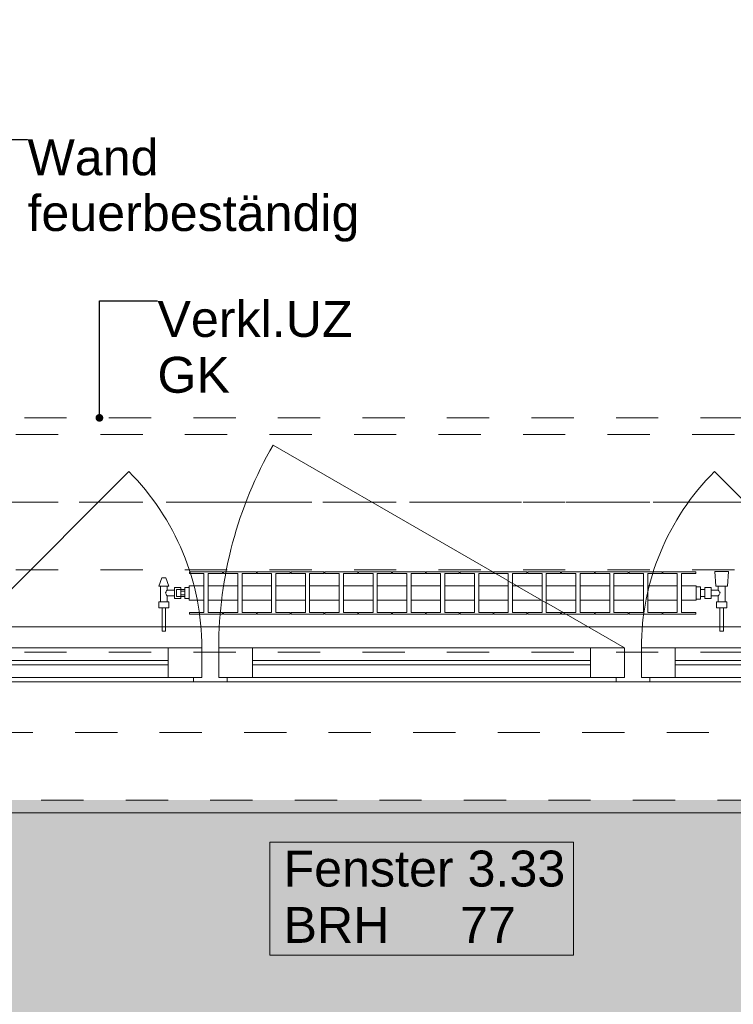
# Model space of a CAD drawing. Header units: metres. Extents: x -4 to 99, y -11 to 17.
# Tile 462 of 656: x 48.19 to 49.88, y -0.64 to 1.69. Entities that reach past the tile are written whole.
import ezdxf

# ---------------------------------------------------------------- set-up
doc = ezdxf.new("R2010")
doc.units = ezdxf.units.M
doc.header["$MEASUREMENT"] = 0
for name, pattern in [('Achse', [0.2, 0.1, -0.05, 0, -0.05]), ('Strichlinie doppelt', [0.546806, 0.264583, -0.105833, 0.070556, -0.105833]), ('Strichlinie eng', [0.115, 0.075, -0.04]), ('Untersicht', [0.1, 0.075, -0.025]), ('Wipeout_Contour', [1, 0, -1])]:
    doc.linetypes.add(name, pattern=pattern)
for name, color, linetype in [('152 - Bemaßung_ Beschriftung.Ausbau', 7, 'Continuous'), ('302 - Elemente.Schraffur', 7, 'Continuous'), ('451 - Universal.Achsen Raster', 7, 'Continuous'), ('603 - Struktur.Bodenplatte_ Decke Roh', 7, 'Continuous'), ('604 - Struktur.Wand Aussen', 7, 'Continuous'), ('608 - Struktur.Träger', 7, 'Continuous'), ('650 - Abdeckung.Fußboden Aufbau', 7, 'Continuous'), ('653 - Abdeckung.TB Verkofferung', 7, 'Continuous'), ('801 - HKLSE.Heizung_ Klima_ Lüftung', 7, 'Continuous'), ('Neubau_152 - Bemaßung_ Beschriftung.Ausbau', 7, 'Continuous')]:
    doc.layers.add(name, color=color, linetype=linetype)
doc.styles.add('ERSTELLTER_STIL_2', font='txt')
doc.dimstyles.new('ERSTELLTER_STIL__1', dxfattribs={"dimtxt": 0.1, "dimasz": 0.0532, "dimexe": 0.18, "dimexo": 0.0625, "dimgap": 0, "dimtad": 1, "dimzin": 0, "dimdsep": 46, "dimtxsty": 'ERSTELLTER_STIL_2', "dimblk": 'ARROWHEAD_2', "dimblk1": 'ARROWHEAD_2', "dimblk2": 'ARROWHEAD_2', "dimcen": 0.09, "dimse1": 1, "dimse2": 1, "dimclrd": 7, "dimclre": 7, "dimclrt": 7, "dimazin": 0, "dimtfac": 1, "dimtdec": 4, "dimtmove": 0, "dimatfit": 3, "dimfxl": 1, "dimtolj": 1, "dimtzin": 0, "dimarcsym": 0})
doc.dimstyles.new('ERSTELLTER_STIL__2', dxfattribs={"dimtxt": 0.1, "dimasz": 0.0532, "dimexe": 0.18, "dimexo": 0.0625, "dimgap": 0, "dimtad": 1, "dimtih": 1, "dimtoh": 1, "dimzin": 0, "dimdsep": 46, "dimtxsty": 'ERSTELLTER_STIL_2', "dimblk": 'ARROWHEAD_2', "dimblk1": 'ARROWHEAD_2', "dimblk2": 'ARROWHEAD_2', "dimcen": 0.09, "dimse1": 1, "dimse2": 1, "dimclrd": 7, "dimclre": 7, "dimclrt": 7, "dimazin": 0, "dimtfac": 1, "dimtdec": 4, "dimtmove": 0, "dimatfit": 3, "dimfxl": 1, "dimtolj": 1, "dimtzin": 0, "dimarcsym": 0})
doc.dimstyles.new('ERSTELLTER_STIL__4', dxfattribs={"dimtxt": 0.1, "dimasz": 0.0532, "dimexe": 0.18, "dimexo": 0.0625, "dimgap": 0, "dimtad": 1, "dimzin": 0, "dimdsep": 46, "dimtxsty": 'ERSTELLTER_STIL_2', "dimblk": 'ARROWHEAD_2', "dimblk1": 'ARROWHEAD_2', "dimblk2": 'ARROWHEAD_2', "dimcen": 0.09, "dimse1": 1, "dimse2": 1, "dimclrd": 7, "dimclre": 7, "dimclrt": 7, "dimazin": 0, "dimtfac": 1, "dimtdec": 4, "dimtmove": 2, "dimatfit": 3, "dimfxl": 1, "dimtolj": 1, "dimtzin": 0, "dimarcsym": 0})
doc.dimstyles.new('ERSTELLTER_STIL__6', dxfattribs={"dimtxt": 0.18, "dimasz": 0.03648, "dimexe": 0.18, "dimexo": 0.0625, "dimgap": 0, "dimtad": 0, "dimtih": 1, "dimtoh": 1, "dimdec": 4, "dimzin": 0, "dimdsep": 46, "dimcen": 0.09, "dimadec": 0, "dimazin": 0, "dimtfac": 1, "dimtdec": 4, "dimtmove": 0, "dimatfit": 3, "dimldrblk": 'ARROWHEAD_11', "dimfxl": 1, "dimtolj": 1, "dimtzin": 0, "dimarcsym": 0})

# ---------------------------------------------------------------- blocks, each defined once
blk = doc.blocks.new('ARROWHEAD_11')
at = {"color": 0, "linetype": 'Continuous', "lineweight": 0}
blk.add_line((0, 0), (-1, 0), dxfattribs=at)
at = {"color": 0, "linetype": 'Continuous', "lineweight": 0, "const_width": 0.25, "flags": 128}
blk.add_lwpolyline([(-0.125, 0, 1), (0.125, 0, 1)], format="xyb", close=True, dxfattribs=at)
blk = doc.blocks.new('*D363')
at = {"layer": '152 - Bemaßung_ Beschriftung.Ausbau', "color": 7, "linetype": 'Continuous', "lineweight": 5}
for p, q in [((-1.675, 0.005), (-1.675, 0.245)), ((-1.71, 0.0252), (-1.64, -0.0152)), ((-1.6225, 0.005), (-1.7275, 0.005)), ((-1.675, -0.145), (-1.675, 0.005)), ((-1.71, -0.1248), (-1.64, -0.1652)), ((-1.6225, -0.145), (-1.7275, -0.145)), ((-1.675, -0.1792), (-1.675, -0.145))]:
    blk.add_line(p, q, dxfattribs=at)
at = {"layer": '152 - Bemaßung_ Beschriftung.Ausbau', "color": 7, "lineweight": 5, "insert": (-1.6866, -0.1459), "char_height": 0.1, "attachment_point": 7, "rotation": 90, "style": 'ERSTELLTER_STIL_2'}
blk.add_mtext('\\A1;{\\pql;\\fArial|b0|i0|c0|p38;15}', dxfattribs=at)
blk = doc.blocks.new('ARROWHEAD_2')
at = {"color": 0, "linetype": 'Continuous', "lineweight": 0}
for p, q in [((-0.378, -0.655), (0.378, 0.655)), ((0, 0), (-1, 0))]:
    blk.add_line(p, q, dxfattribs=at)
blk = doc.blocks.new('*D364')
at = {"layer": '152 - Bemaßung_ Beschriftung.Ausbau', "color": 7, "linetype": 'Continuous', "lineweight": 5}
blk.add_line((-1.71, 0.0252), (-1.64, -0.0152), dxfattribs=at)
blk = doc.blocks.new('*D369')
at = {"layer": '152 - Bemaßung_ Beschriftung.Ausbau', "color": 7, "linetype": 'Continuous', "lineweight": 5}
for p, q in [((-2.175, 0.005), (-2.175, 0.245)), ((-2.21, 0.0252), (-2.14, -0.0152)), ((-2.1225, 0.005), (-2.2275, 0.005)), ((-2.175, -0.145), (-2.175, 0.005)), ((-2.21, -0.1248), (-2.14, -0.1652)), ((-2.1225, -0.145), (-2.2275, -0.145)), ((-2.175, -0.1792), (-2.175, -0.145))]:
    blk.add_line(p, q, dxfattribs=at)
at = {"layer": '152 - Bemaßung_ Beschriftung.Ausbau', "color": 7, "lineweight": 5, "insert": (-2.1845, -0.1451), "char_height": 0.1, "attachment_point": 7, "rotation": 90, "style": 'ERSTELLTER_STIL_2'}
blk.add_mtext('\\A1;{\\pql;\\fArial|b0|i0|c0|p38;15}', dxfattribs=at)
blk = doc.blocks.new('*D370')
at = {"layer": '152 - Bemaßung_ Beschriftung.Ausbau', "color": 7, "linetype": 'Continuous', "lineweight": 5}
for p, q in [((-2.21, 0.2702), (-2.14, 0.2298)), ((-2.14, 0.2248), (-2.21, 0.2652)), ((-2.1225, 0.245), (-2.2275, 0.245)), ((-2.175, 0.005), (-2.175, 0.245)), ((-2.21, 0.0252), (-2.14, -0.0152))]:
    blk.add_line(p, q, dxfattribs=at)
at = {"layer": '152 - Bemaßung_ Beschriftung.Ausbau', "color": 7, "lineweight": 5, "insert": (-2.195, 0.0491), "char_height": 0.1, "attachment_point": 7, "rotation": 90, "style": 'ERSTELLTER_STIL_2'}
blk.add_mtext('\\A1;{\\pql;\\fArial|b0|i0|c0|p38;24}', dxfattribs=at)
blk = doc.blocks.new('*D413')
at = {"layer": '152 - Bemaßung_ Beschriftung.Ausbau', "color": 7, "linetype": 'Continuous', "lineweight": 5}
for p, q in [((47.94, -4.1125), (47.94, -4.0075)), ((50.34, -4.1125), (50.34, -4.0075)), ((47.9602, -4.025), (47.9198, -4.095)), ((50.3602, -4.025), (50.3198, -4.095)), ((47.94, -4.06), (50.34, -4.06))]:
    blk.add_line(p, q, dxfattribs=at)
at = {"layer": '152 - Bemaßung_ Beschriftung.Ausbau', "color": 7, "lineweight": 5, "char_height": 0.1, "attachment_point": 7, "style": 'ERSTELLTER_STIL_2'}
for s, insert in [('\\A1;{\\pql;\\fArial|b0|i0|c0|p38;2,40}', (49.007, -4.04)), ('\\A1;{\\pql;\\fArial|b0|i0|c0|p38;2,01}', (49.007, -4.18))]:
    blk.add_mtext(s, dxfattribs=dict(at, insert=insert))
blk = doc.blocks.new('*D447')
at = {"layer": '152 - Bemaßung_ Beschriftung.Ausbau', "color": 7, "linetype": 'Continuous', "lineweight": 5}
for p, q in [((47.5675, -4.6125), (47.5675, -4.5075)), ((50.85, -4.6125), (50.85, -4.5075)), ((47.5877, -4.525), (47.5473, -4.595)), ((50.8702, -4.525), (50.8298, -4.595)), ((47.5675, -4.56), (50.85, -4.56))]:
    blk.add_line(p, q, dxfattribs=at)
at = {"layer": '152 - Bemaßung_ Beschriftung.Ausbau', "color": 7, "lineweight": 5, "char_height": 0.1, "attachment_point": 7, "style": 'ERSTELLTER_STIL_2'}
for s, insert in [('\\A1;{\\pql;\\fArial|b0|i0|c0|p38;16\\fArial|b0|i0|c0|p38;\\A1{\\H.66x;\\S75^  ;}}', (47.5877, -4.5416)), ('\\A1;{\\pql;\\fArial|b0|i0|c0|p38;3,28\\fArial|b0|i0|c0|p38;\\A1{\\H.66x;\\S25^  ;}}', (49.0757, -4.5594)), ('\\A1;{\\pql;\\fArial|b0|i0|c0|p38;17}', (50.678, -4.54))]:
    blk.add_mtext(s, dxfattribs=dict(at, insert=insert))
blk = doc.blocks.new('*D486')
at = {"layer": '152 - Bemaßung_ Beschriftung.Ausbau', "color": 7, "linetype": 'Continuous', "lineweight": 5}
for p, q in [((47.48, -5.1125), (47.48, -5.0075)), ((50.78, -5.1125), (50.78, -5.0075)), ((47.5002, -5.025), (47.4598, -5.095)), ((50.8002, -5.025), (50.7598, -5.095)), ((47.48, -5.06), (50.78, -5.06))]:
    blk.add_line(p, q, dxfattribs=at)
at = {"layer": '152 - Bemaßung_ Beschriftung.Ausbau', "color": 7, "lineweight": 5, "insert": (48.997, -5.04), "char_height": 0.1, "attachment_point": 7, "style": 'ERSTELLTER_STIL_2'}
blk.add_mtext('\\A1;{\\pql;\\fArial|b0|i0|c0|p38;3,30}', dxfattribs=at)
blk = doc.blocks.new('*D497')
at = {"layer": '152 - Bemaßung_ Beschriftung.Ausbau', "color": 7, "linetype": 'Continuous', "lineweight": 5}
for p, q in [((-0.165, -5.6125), (-0.165, -5.5075)), ((62.425, -5.6125), (62.425, -5.5075)), ((-0.1448, -5.525), (-0.1852, -5.595)), ((62.4048, -5.595), (62.4452, -5.525)), ((-0.1992, -5.56), (-0.165, -5.56)), ((-0.165, -5.56), (62.425, -5.56)), ((62.425, -5.56), (62.4593, -5.56))]:
    blk.add_line(p, q, dxfattribs=at)
at = {"layer": '152 - Bemaßung_ Beschriftung.Ausbau', "color": 7, "lineweight": 5, "insert": (30.959, -5.54), "char_height": 0.1, "attachment_point": 7, "style": 'ERSTELLTER_STIL_2'}
blk.add_mtext('\\A1;{\\pql;\\fArial|b0|i0|c0|p38;62,59}', dxfattribs=at)

msp = doc.modelspace()

# ---------------------------------------------------------------- hatches: boundary and pattern name
at = {"layer": '302 - Elemente.Schraffur', "linetype": 'Continuous', "lineweight": 0, "true_color": 0x191919}
msp.add_hatch(color=250, dxfattribs=at).paths.add_polyline_path([(43.73, -3.31), (55.22, -3.31), (55.22, -0.155), (43.73, -0.155)])

# ---------------------------------------------------------------- linework, layer by layer
at = {"layer": '451 - Universal.Achsen Raster', "color": 160, "linetype": 'Strichlinie doppelt', "lineweight": 9, "true_color": 0x3232ff}
msp.add_line((64.935, 0.55), (-3.175, 0.55), dxfattribs=at)
at = {"layer": '603 - Struktur.Bodenplatte_ Decke Roh', "color": 7, "linetype": 'Strichlinie eng', "lineweight": 9, "flags": 128}
msp.add_lwpolyline([(55.22, 0.005), (43.73, 0.005)], dxfattribs=at)
at = {"layer": '604 - Struktur.Wand Aussen', "color": 7, "linetype": 'Continuous', "lineweight": 9}
for p, q in [((48.03, 0.205), (48.4472, 0.6222)), ((48.04, -0.185), (50.24, -0.185))]:
    msp.add_line(p, q, dxfattribs=at)
at = {"layer": '604 - Struktur.Wand Aussen', "color": 7, "linetype": 'Continuous', "lineweight": 13}
for p, q in [((48.11, 0.205), (48.54, 0.205)), ((48.54, 0.135), (48.54, 0.205)), ((48.54, 0.205), (48.62, 0.205)), ((48.62, 0.205), (48.62, 0.135)), ((48.62, 0.135), (48.62, 0.195)), ((48.62, 0.195), (48.64, 0.195)), ((48.64, 0.195), (48.66, 0.195)), ((48.66, 0.135), (48.66, 0.205)), ((48.66, 0.205), (48.74, 0.205)), ((48.66, 0.195), (48.66, 0.135)), ((48.74, 0.205), (49.54, 0.205)), ((48.74, 0.205), (48.74, 0.135)), ((49.54, 0.135), (49.54, 0.205)), ((49.54, 0.205), (49.62, 0.205)), ((49.62, 0.205), (49.62, 0.135)), ((49.62, 0.135), (49.62, 0.195)), ((49.62, 0.195), (49.64, 0.195)), ((49.64, 0.195), (49.66, 0.195)), ((49.66, 0.135), (49.66, 0.205)), ((49.66, 0.205), (49.74, 0.205)), ((49.66, 0.195), (49.66, 0.135)), ((49.74, 0.205), (50.17, 0.205)), ((49.74, 0.205), (49.74, 0.135)), ((48.11, 0.175), (48.54, 0.175)), ((48.54, 0.165), (48.11, 0.165)), ((48.74, 0.175), (49.54, 0.175)), ((49.54, 0.165), (48.74, 0.165)), ((49.74, 0.175), (50.17, 0.175)), ((50.17, 0.165), (49.74, 0.165)), ((48.6, 0.125), (48.05, 0.125)), ((48.54, 0.135), (48.11, 0.135)), ((48.62, 0.135), (48.54, 0.135)), ((48.6, 0.125), (48.6, 0.135)), ((48.6, 0.135), (48.62, 0.135)), ((48.64, 0.125), (48.6, 0.125)), ((48.68, 0.125), (48.64, 0.125)), ((48.66, 0.135), (48.68, 0.135)), ((48.74, 0.135), (48.66, 0.135)), ((48.68, 0.135), (48.68, 0.125)), ((49.6, 0.125), (48.68, 0.125)), ((49.54, 0.135), (48.74, 0.135)), ((49.62, 0.135), (49.54, 0.135)), ((49.6, 0.125), (49.6, 0.135)), ((49.6, 0.135), (49.62, 0.135)), ((49.64, 0.125), (49.6, 0.125)), ((49.68, 0.125), (49.64, 0.125)), ((49.66, 0.135), (49.68, 0.135)), ((49.74, 0.135), (49.66, 0.135)), ((49.68, 0.135), (49.68, 0.125)), ((50.23, 0.125), (49.68, 0.125)), ((50.17, 0.135), (49.74, 0.135))]:
    msp.add_line(p, q, dxfattribs=at)
at = {"layer": '604 - Struktur.Wand Aussen', "color": 7, "linetype": 'Strichlinie eng', "lineweight": 9}
msp.add_line((48.04, -0.155), (50.24, -0.155), dxfattribs=at)
at = {"layer": '604 - Struktur.Wand Aussen', "color": 7, "linetype": 'Continuous', "lineweight": 9, "flags": 128}
msp.add_lwpolyline([(48.7806, -0.5221), (49.4994, -0.5221), (49.4994, -0.3886), (49.4994, -0.255), (48.7806, -0.255), (48.7806, -0.3886)], close=True, dxfattribs=at)
at = {"layer": '608 - Struktur.Träger', "color": 7, "linetype": 'Untersicht', "lineweight": 13}
msp.add_line((0.38, 0.71), (61.88, 0.71), dxfattribs=at)
at = {"layer": '608 - Struktur.Träger', "color": 7, "linetype": 'Achse', "lineweight": 9}
msp.add_line((0.38, 0.55), (61.88, 0.55), dxfattribs=at)
at = {"layer": '650 - Abdeckung.Fußboden Aufbau', "color": 7, "linetype": 'Continuous', "lineweight": 13, "flags": 128}
msp.add_lwpolyline([(47.7675, 5.805), (47.7675, 4.9125), (47.5675, 4.9125), (47.5675, 0.255), (50.77, 0.255), (50.77, 0.71), (50.85, 0.71), (50.85, 5.805), (49.66, 5.805)], dxfattribs=at)
at = {"layer": '653 - Abdeckung.TB Verkofferung', "color": 7, "linetype": 'Untersicht', "lineweight": 9}
for p, q in [((47.4, 0.7495), (50.85, 0.7495)), ((47.4, 0.195), (50.85, 0.195))]:
    msp.add_line(p, q, dxfattribs=at)

# ---------------------------------------------------------------- texts
at = {"layer": '152 - Bemaßung_ Beschriftung.Ausbau', "color": 7, "linetype": 'Continuous', "lineweight": 9, "insert": (48.2073, 1.4086), "char_height": 0.085, "attachment_point": 1, "line_spacing_factor": 0.930574, "style": 'ERSTELLTER_STIL_2'}
msp.add_mtext('\\A1;{\\pql;\\fArial|b0|i0|c0|p38;Wand\\P\\pql;\\fArial|b0|i0|c0|p38;feuerbeständig}', dxfattribs=at)
at = {"layer": '604 - Struktur.Wand Aussen', "color": 7, "lineweight": 9, "char_height": 0.085, "style": 'ERSTELLTER_STIL_2'}
for s, insert, attachment_point in [('\\A1;{\\pql;\\pt0;\\fArial|b0|i0|c0|p38;Fenster 3.33}', (48.8132, -0.3609), 7), ('\\A1;{\\pql;\\pt0;\\fArial|b0|i0|c0|p38;}', (49.3599, -0.3886), 1), ('\\A1;{\\pql;\\pt0;\\fArial|b0|i0|c0|p38;BRH}', (48.8132, -0.408), 1), ('\\A1;{\\pql;\\pt0,0.05;\\fArial|b0|i0|c0|p38;77\\fArial|b0|i0|c0|p38;\\A1{\\H.66x;\\S^  ;}\\fArial|b0|i0|c0|p38;\\fArial|b0|i0|c0|p38;\\A1{\\H.66x;\\S^  ;}}', (49.2309, -0.408), 1)]:
    msp.add_mtext(s, dxfattribs=dict(at, insert=insert, attachment_point=attachment_point))
at = {"layer": 'Neubau_152 - Bemaßung_ Beschriftung.Ausbau', "color": 1, "linetype": 'Continuous', "lineweight": 13, "insert": (48.5149, 1.0261), "char_height": 0.085, "attachment_point": 1, "line_spacing_factor": 0.933036, "style": 'ERSTELLTER_STIL_2'}
msp.add_mtext('\\A1;{\\pql;\\fArial|b0|i0|c0|p38;Verkl.U\\fArial|b0|i0|c0|p38;Z\\P\\pql;\\fArial|b0|i0|c0|p38;GK}', dxfattribs=at)

# ---------------------------------------------------------------- dimensions: what is measured, and where the dimension line sits
at = {"layer": '152 - Bemaßung_ Beschriftung.Ausbau', "color": 7, "linetype": 'Continuous', "lineweight": 5}
for base, p1, p2, picture, middle in [((50.34, -4.06), (47.94, 0.125), (50.34, 0.125), '*D413', (49.1368, -3.99)), ((62.425, -5.56), (-0.165, -0.145), (62.425, -0.145), '*D497', (31.127, -5.49))]:
    dim = msp.add_linear_dim(base=base, p1=p1, p2=p2, dimstyle='ERSTELLTER_STIL__2', dxfattribs=at)
    dim.commit()
    dim.dimension.update_dxf_attribs({"geometry": picture, "text_midpoint": middle, "dimtype": 160})
dim = msp.add_linear_dim(base=(-1.675, 0.005), p1=(62.275025, 0.005), p2=(-0.015, 0.005), angle=90, dimstyle='ERSTELLTER_STIL__1', dxfattribs=at)
dim.commit()
dim.dimension.update_dxf_attribs({"geometry": '*D364', "text_midpoint": (-1.7450000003, 0.001853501), "dimtype": 160, "text_rotation": 90})

# ---------------------------------------------------------------- leaders
at = {"layer": '152 - Bemaßung_ Beschriftung.Ausbau', "color": 7, "linetype": 'Continuous', "lineweight": 9, "annotation_type": 0, "has_hookline": 1, "hookline_direction": 0, "text_width": 0.7758}
msp.add_leader([(47.3666, 1.2153), (47.5794, 1.4086), (48.2073, 1.4086)], dimstyle='ERSTELLTER_STIL__6', dxfattribs=at)
at = {"layer": 'Neubau_152 - Bemaßung_ Beschriftung.Ausbau', "color": 1, "linetype": 'Continuous', "lineweight": 13, "annotation_type": 0, "has_hookline": 1, "hookline_direction": 0, "text_width": 0.458}
msp.add_leader([(48.3776, 0.7495), (48.3776, 1.0261), (48.5149, 1.0261)], dimstyle='ERSTELLTER_STIL__6', dxfattribs=at)

# ---------------------------------------------------------------- next in the draw order: wipeouts: each hides what was drawn before it
at = {"color": 254, "linetype": 'Wipeout_Contour', "lineweight": 0, "ltscale": 12003.146402}
msp.add_wipeout([(49.79, 0.3183), (49.79, 0.3517), (49.755, 0.3517), (49.755, 0.3808), (49.789, 0.3808), (49.789, 0.385), (49.711, 0.385), (49.711, 0.3808), (49.745, 0.3808), (49.745, 0.3517), (49.675, 0.3517), (49.675, 0.3808), (49.709, 0.3808), (49.709, 0.385), (49.631, 0.385), (49.631, 0.3808), (49.665, 0.3808), (49.665, 0.3517), (49.595, 0.3517), (49.595, 0.3808), (49.629, 0.3808), (49.629, 0.385), (49.551, 0.385), (49.551, 0.3808), (49.585, 0.3808), (49.585, 0.3517), (49.515, 0.3517), (49.515, 0.3808), (49.549, 0.3808), (49.549, 0.385), (49.471, 0.385), (49.471, 0.3808), (49.505, 0.3808), (49.505, 0.3517), (49.435, 0.3517), (49.435, 0.3808), (49.469, 0.3808), (49.469, 0.385), (49.391, 0.385), (49.391, 0.3808), (49.425, 0.3808), (49.425, 0.3517), (49.355, 0.3517), (49.355, 0.3808), (49.389, 0.3808), (49.389, 0.385), (49.311, 0.385), (49.311, 0.3808), (49.345, 0.3808), (49.345, 0.3517), (49.275, 0.3517), (49.275, 0.3808), (49.309, 0.3808), (49.309, 0.385), (49.231, 0.385), (49.231, 0.3808), (49.265, 0.3808), (49.265, 0.3517), (49.195, 0.3517), (49.195, 0.3808), (49.229, 0.3808), (49.229, 0.385), (49.151, 0.385), (49.151, 0.3808), (49.185, 0.3808), (49.185, 0.3517), (49.115, 0.3517), (49.115, 0.3808), (49.149, 0.3808), (49.149, 0.385), (49.071, 0.385), (49.071, 0.3808), (49.105, 0.3808), (49.105, 0.3517), (49.035, 0.3517), (49.035, 0.3808), (49.069, 0.3808), (49.069, 0.385), (48.991, 0.385), (48.991, 0.3808), (49.025, 0.3808), (49.025, 0.3517), (48.955, 0.3517), (48.955, 0.3808), (48.989, 0.3808), (48.989, 0.385), (48.911, 0.385), (48.911, 0.3808), (48.945, 0.3808), (48.945, 0.3517), (48.875, 0.3517), (48.875, 0.3808), (48.909, 0.3808), (48.909, 0.385), (48.831, 0.385), (48.831, 0.3808), (48.865, 0.3808), (48.865, 0.3517), (48.795, 0.3517), (48.795, 0.3808), (48.829, 0.3808), (48.829, 0.385), (48.751, 0.385), (48.751, 0.3808), (48.785, 0.3808), (48.785, 0.3517), (48.715, 0.3517), (48.715, 0.3808), (48.749, 0.3808), (48.749, 0.385), (48.671, 0.385), (48.671, 0.3808), (48.705, 0.3808), (48.705, 0.3517), (48.635, 0.3517), (48.635, 0.3808), (48.669, 0.3808), (48.669, 0.385), (48.591, 0.385), (48.591, 0.3808), (48.625, 0.3808), (48.625, 0.3517), (48.59, 0.3517), (48.59, 0.3183), (48.625, 0.3183), (48.625, 0.2892), (48.591, 0.2892), (48.591, 0.285), (48.669, 0.285), (48.669, 0.2892), (48.635, 0.2892), (48.635, 0.3183), (48.705, 0.3183), (48.705, 0.2892), (48.671, 0.2892), (48.671, 0.285), (48.749, 0.285), (48.749, 0.2892), (48.715, 0.2892), (48.715, 0.3183), (48.785, 0.3183), (48.785, 0.2892), (48.751, 0.2892), (48.751, 0.285), (48.829, 0.285), (48.829, 0.2892), (48.795, 0.2892), (48.795, 0.3183), (48.865, 0.3183), (48.865, 0.2892), (48.831, 0.2892), (48.831, 0.285), (48.909, 0.285), (48.909, 0.2892), (48.875, 0.2892), (48.875, 0.3183), (48.945, 0.3183), (48.945, 0.2892), (48.911, 0.2892), (48.911, 0.285), (48.989, 0.285), (48.989, 0.2892), (48.955, 0.2892), (48.955, 0.3183), (49.025, 0.3183), (49.025, 0.2892), (48.991, 0.2892), (48.991, 0.285), (49.069, 0.285), (49.069, 0.2892), (49.035, 0.2892), (49.035, 0.3183), (49.105, 0.3183), (49.105, 0.2892), (49.071, 0.2892), (49.071, 0.285), (49.149, 0.285), (49.149, 0.2892), (49.115, 0.2892), (49.115, 0.3183), (49.185, 0.3183), (49.185, 0.2892), (49.151, 0.2892), (49.151, 0.285), (49.229, 0.285), (49.229, 0.2892), (49.195, 0.2892), (49.195, 0.3183), (49.265, 0.3183), (49.265, 0.2892), (49.231, 0.2892), (49.231, 0.285), (49.309, 0.285), (49.309, 0.2892), (49.275, 0.2892), (49.275, 0.3183), (49.345, 0.3183), (49.345, 0.2892), (49.311, 0.2892), (49.311, 0.285), (49.389, 0.285), (49.389, 0.2892), (49.355, 0.2892), (49.355, 0.3183), (49.425, 0.3183), (49.425, 0.2892), (49.391, 0.2892), (49.391, 0.285), (49.469, 0.285), (49.469, 0.2892), (49.435, 0.2892), (49.435, 0.3183), (49.505, 0.3183), (49.505, 0.2892), (49.471, 0.2892), (49.471, 0.285), (49.549, 0.285), (49.549, 0.2892), (49.515, 0.2892), (49.515, 0.3183), (49.585, 0.3183), (49.585, 0.2892), (49.551, 0.2892), (49.551, 0.285), (49.629, 0.285), (49.629, 0.2892), (49.595, 0.2892), (49.595, 0.3183), (49.665, 0.3183), (49.665, 0.2892), (49.631, 0.2892), (49.631, 0.285), (49.709, 0.285), (49.709, 0.2892), (49.675, 0.2892), (49.675, 0.3183), (49.745, 0.3183), (49.745, 0.2892), (49.711, 0.2892), (49.711, 0.285), (49.789, 0.285), (49.789, 0.2892), (49.755, 0.2892), (49.755, 0.3183)], dxfattribs=at).dxf.layer = '801 - HKLSE.Heizung_ Klima_ Lüftung'

# ---------------------------------------------------------------- next in the draw order: linework, layer by layer
at = {"layer": '604 - Struktur.Wand Aussen', "color": 7, "linetype": 'Continuous', "lineweight": 9}
msp.add_line((49.62, 0.205), (48.7886, 0.685), dxfattribs=at)
msp.add_arc((49.62, 0.205), 0.96, 150, 180, dxfattribs=at)
at = {"layer": '801 - HKLSE.Heizung_ Klima_ Lüftung', "color": 7, "linetype": 'Continuous', "lineweight": 5}
for p, q in [((48.669, 0.385), (48.591, 0.385)), ((48.669, 0.385), (48.591, 0.385)), ((48.625, 0.3808), (48.625, 0.2892)), ((48.635, 0.2892), (48.635, 0.3808)), ((48.635, 0.3808), (48.669, 0.3808)), ((48.669, 0.3808), (48.669, 0.385)), ((48.669, 0.3808), (48.669, 0.385)), ((48.749, 0.385), (48.671, 0.385)), ((48.671, 0.385), (48.671, 0.3808)), ((48.749, 0.385), (48.671, 0.385)), ((48.671, 0.385), (48.671, 0.3808)), ((48.671, 0.3808), (48.705, 0.3808)), ((48.705, 0.3808), (48.705, 0.2892)), ((48.715, 0.2892), (48.715, 0.3808)), ((48.715, 0.3808), (48.749, 0.3808)), ((48.749, 0.3808), (48.749, 0.385)), ((48.749, 0.3808), (48.749, 0.385)), ((48.829, 0.385), (48.751, 0.385)), ((48.829, 0.385), (48.751, 0.385)), ((48.751, 0.385), (48.751, 0.3808)), ((48.751, 0.3808), (48.785, 0.3808)), ((48.785, 0.3808), (48.785, 0.2892)), ((48.795, 0.2892), (48.795, 0.3808)), ((48.795, 0.3808), (48.829, 0.3808)), ((48.829, 0.3808), (48.829, 0.385)), ((48.829, 0.3808), (48.829, 0.385)), ((48.909, 0.385), (48.831, 0.385)), ((48.831, 0.385), (48.831, 0.3808)), ((48.909, 0.385), (48.831, 0.385)), ((48.831, 0.385), (48.831, 0.3808)), ((48.831, 0.3808), (48.865, 0.3808)), ((48.865, 0.3808), (48.865, 0.2892)), ((48.875, 0.2892), (48.875, 0.3808)), ((48.875, 0.3808), (48.909, 0.3808)), ((48.909, 0.3808), (48.909, 0.385)), ((48.989, 0.385), (48.911, 0.385)), ((48.989, 0.385), (48.911, 0.385)), ((48.911, 0.385), (48.911, 0.3808)), ((48.911, 0.3808), (48.945, 0.3808)), ((48.945, 0.3808), (48.945, 0.2892)), ((48.955, 0.2892), (48.955, 0.3808)), ((48.955, 0.3808), (48.989, 0.3808)), ((48.989, 0.3808), (48.989, 0.385)), ((49.069, 0.385), (48.991, 0.385)), ((49.069, 0.385), (48.991, 0.385)), ((48.991, 0.385), (48.991, 0.3808)), ((48.991, 0.3808), (49.025, 0.3808)), ((49.025, 0.3808), (49.025, 0.2892)), ((49.035, 0.2892), (49.035, 0.3808)), ((49.035, 0.3808), (49.069, 0.3808)), ((49.069, 0.3808), (49.069, 0.385)), ((49.069, 0.3808), (49.069, 0.385)), ((49.149, 0.385), (49.071, 0.385)), ((49.071, 0.385), (49.071, 0.3808)), ((49.149, 0.385), (49.071, 0.385)), ((49.071, 0.385), (49.071, 0.3808)), ((49.071, 0.3808), (49.105, 0.3808)), ((49.105, 0.3808), (49.105, 0.2892)), ((49.115, 0.2892), (49.115, 0.3808)), ((49.115, 0.3808), (49.149, 0.3808)), ((49.149, 0.3808), (49.149, 0.385)), ((49.229, 0.385), (49.151, 0.385)), ((49.151, 0.385), (49.151, 0.3808)), ((49.229, 0.385), (49.151, 0.385)), ((49.151, 0.385), (49.151, 0.3808)), ((49.151, 0.3808), (49.185, 0.3808)), ((49.185, 0.3808), (49.185, 0.2892)), ((49.195, 0.2892), (49.195, 0.3808)), ((49.195, 0.3808), (49.229, 0.3808)), ((49.229, 0.3808), (49.229, 0.385)), ((49.309, 0.385), (49.231, 0.385)), ((49.309, 0.385), (49.231, 0.385)), ((49.231, 0.385), (49.231, 0.3808)), ((49.231, 0.3808), (49.265, 0.3808)), ((49.265, 0.3808), (49.265, 0.2892)), ((49.275, 0.2892), (49.275, 0.3808)), ((49.275, 0.3808), (49.309, 0.3808)), ((49.309, 0.3808), (49.309, 0.385)), ((49.309, 0.3808), (49.309, 0.385)), ((49.389, 0.385), (49.311, 0.385)), ((49.389, 0.385), (49.311, 0.385)), ((49.311, 0.385), (49.311, 0.3808)), ((49.311, 0.3808), (49.345, 0.3808)), ((49.345, 0.3808), (49.345, 0.2892)), ((49.355, 0.2892), (49.355, 0.3808)), ((49.355, 0.3808), (49.389, 0.3808)), ((49.389, 0.3808), (49.389, 0.385)), ((49.469, 0.385), (49.391, 0.385)), ((49.391, 0.385), (49.391, 0.3808)), ((49.469, 0.385), (49.391, 0.385)), ((49.391, 0.385), (49.391, 0.3808)), ((49.391, 0.3808), (49.425, 0.3808)), ((49.425, 0.3808), (49.425, 0.2892)), ((49.435, 0.2892), (49.435, 0.3808)), ((49.435, 0.3808), (49.469, 0.3808)), ((49.469, 0.3808), (49.469, 0.385)), ((49.469, 0.3808), (49.469, 0.385)), ((49.549, 0.385), (49.471, 0.385)), ((49.549, 0.385), (49.471, 0.385)), ((49.471, 0.385), (49.471, 0.3808)), ((49.471, 0.3808), (49.505, 0.3808)), ((49.505, 0.3808), (49.505, 0.2892)), ((49.515, 0.2892), (49.515, 0.3808)), ((49.515, 0.3808), (49.549, 0.3808)), ((49.549, 0.3808), (49.549, 0.385)), ((49.629, 0.385), (49.551, 0.385)), ((49.551, 0.385), (49.551, 0.3808)), ((49.629, 0.385), (49.551, 0.385)), ((49.551, 0.385), (49.551, 0.3808)), ((49.551, 0.3808), (49.585, 0.3808)), ((49.585, 0.3808), (49.585, 0.2892)), ((49.595, 0.2892), (49.595, 0.3808)), ((49.595, 0.3808), (49.629, 0.3808)), ((49.629, 0.3808), (49.629, 0.385)), ((49.709, 0.385), (49.631, 0.385)), ((49.631, 0.385), (49.631, 0.3808)), ((49.709, 0.385), (49.631, 0.385)), ((49.631, 0.385), (49.631, 0.3808)), ((49.631, 0.3808), (49.665, 0.3808)), ((49.665, 0.3808), (49.665, 0.2892)), ((49.675, 0.2892), (49.675, 0.3808)), ((49.675, 0.3808), (49.709, 0.3808)), ((49.709, 0.3808), (49.709, 0.385)), ((49.709, 0.3808), (49.709, 0.385)), ((49.711, 0.385), (49.711, 0.3808)), ((49.711, 0.3808), (49.745, 0.3808)), ((49.745, 0.3808), (49.745, 0.2892)), ((49.755, 0.2892), (49.755, 0.3808)), ((48.705, 0.3517), (48.635, 0.3517)), ((48.785, 0.3517), (48.715, 0.3517)), ((48.865, 0.3517), (48.795, 0.3517)), ((48.945, 0.3517), (48.875, 0.3517)), ((49.025, 0.3517), (48.955, 0.3517)), ((49.105, 0.3517), (49.035, 0.3517)), ((49.185, 0.3517), (49.115, 0.3517)), ((49.265, 0.3517), (49.195, 0.3517)), ((49.345, 0.3517), (49.275, 0.3517)), ((49.425, 0.3517), (49.355, 0.3517)), ((49.505, 0.3517), (49.435, 0.3517)), ((49.585, 0.3517), (49.515, 0.3517)), ((49.665, 0.3517), (49.595, 0.3517)), ((49.745, 0.3517), (49.675, 0.3517)), ((48.705, 0.3183), (48.635, 0.3183)), ((48.785, 0.3183), (48.715, 0.3183)), ((48.865, 0.3183), (48.795, 0.3183)), ((48.945, 0.3183), (48.875, 0.3183)), ((49.025, 0.3183), (48.955, 0.3183)), ((49.105, 0.3183), (49.035, 0.3183)), ((49.185, 0.3183), (49.115, 0.3183)), ((49.265, 0.3183), (49.195, 0.3183)), ((49.345, 0.3183), (49.275, 0.3183)), ((49.425, 0.3183), (49.355, 0.3183)), ((49.505, 0.3183), (49.435, 0.3183)), ((49.585, 0.3183), (49.515, 0.3183)), ((49.665, 0.3183), (49.595, 0.3183)), ((49.745, 0.3183), (49.675, 0.3183)), ((48.669, 0.2892), (48.635, 0.2892)), ((48.669, 0.285), (48.669, 0.2892)), ((48.669, 0.285), (48.669, 0.2892)), ((48.671, 0.2892), (48.671, 0.285)), ((48.705, 0.2892), (48.671, 0.2892)), ((48.671, 0.2892), (48.671, 0.285)), ((48.671, 0.285), (48.749, 0.285)), ((48.749, 0.2892), (48.715, 0.2892)), ((48.749, 0.285), (48.749, 0.2892)), ((48.749, 0.285), (48.749, 0.2892)), ((48.785, 0.2892), (48.751, 0.2892)), ((48.751, 0.2892), (48.751, 0.285)), ((48.751, 0.285), (48.829, 0.285)), ((48.829, 0.2892), (48.795, 0.2892)), ((48.829, 0.285), (48.829, 0.2892)), ((48.829, 0.285), (48.829, 0.2892)), ((48.831, 0.2892), (48.831, 0.285)), ((48.865, 0.2892), (48.831, 0.2892)), ((48.831, 0.2892), (48.831, 0.285)), ((48.831, 0.285), (48.909, 0.285)), ((48.909, 0.2892), (48.875, 0.2892)), ((48.909, 0.285), (48.909, 0.2892)), ((48.945, 0.2892), (48.911, 0.2892)), ((48.911, 0.2892), (48.911, 0.285)), ((48.911, 0.285), (48.989, 0.285)), ((48.989, 0.2892), (48.955, 0.2892)), ((48.989, 0.285), (48.989, 0.2892)), ((49.025, 0.2892), (48.991, 0.2892)), ((48.991, 0.2892), (48.991, 0.285)), ((48.991, 0.285), (49.069, 0.285)), ((49.069, 0.2892), (49.035, 0.2892)), ((49.069, 0.285), (49.069, 0.2892)), ((49.069, 0.285), (49.069, 0.2892)), ((49.071, 0.2892), (49.071, 0.285)), ((49.105, 0.2892), (49.071, 0.2892)), ((49.071, 0.2892), (49.071, 0.285)), ((49.071, 0.285), (49.149, 0.285)), ((49.149, 0.2892), (49.115, 0.2892)), ((49.149, 0.285), (49.149, 0.2892)), ((49.151, 0.2892), (49.151, 0.285)), ((49.185, 0.2892), (49.151, 0.2892)), ((49.151, 0.2892), (49.151, 0.285)), ((49.151, 0.285), (49.229, 0.285)), ((49.229, 0.2892), (49.195, 0.2892)), ((49.229, 0.285), (49.229, 0.2892)), ((49.265, 0.2892), (49.231, 0.2892)), ((49.231, 0.2892), (49.231, 0.285)), ((49.231, 0.285), (49.309, 0.285)), ((49.309, 0.2892), (49.275, 0.2892)), ((49.309, 0.285), (49.309, 0.2892)), ((49.309, 0.285), (49.309, 0.2892)), ((49.345, 0.2892), (49.311, 0.2892)), ((49.311, 0.2892), (49.311, 0.285)), ((49.311, 0.285), (49.389, 0.285)), ((49.389, 0.2892), (49.355, 0.2892)), ((49.389, 0.285), (49.389, 0.2892)), ((49.391, 0.2892), (49.391, 0.285)), ((49.425, 0.2892), (49.391, 0.2892)), ((49.391, 0.2892), (49.391, 0.285)), ((49.391, 0.285), (49.469, 0.285)), ((49.469, 0.2892), (49.435, 0.2892)), ((49.469, 0.285), (49.469, 0.2892)), ((49.469, 0.285), (49.469, 0.2892)), ((49.505, 0.2892), (49.471, 0.2892)), ((49.471, 0.2892), (49.471, 0.285)), ((49.471, 0.285), (49.549, 0.285)), ((49.549, 0.2892), (49.515, 0.2892)), ((49.549, 0.285), (49.549, 0.2892)), ((49.551, 0.2892), (49.551, 0.285)), ((49.585, 0.2892), (49.551, 0.2892)), ((49.551, 0.2892), (49.551, 0.285)), ((49.551, 0.285), (49.629, 0.285)), ((49.629, 0.2892), (49.595, 0.2892)), ((49.629, 0.285), (49.629, 0.2892)), ((49.631, 0.2892), (49.631, 0.285)), ((49.665, 0.2892), (49.631, 0.2892)), ((49.631, 0.2892), (49.631, 0.285)), ((49.631, 0.285), (49.709, 0.285)), ((49.709, 0.2892), (49.675, 0.2892)), ((49.709, 0.285), (49.709, 0.2892)), ((49.709, 0.285), (49.709, 0.2892)), ((49.745, 0.2892), (49.711, 0.2892)), ((49.711, 0.2892), (49.711, 0.285))]:
    msp.add_line(p, q, dxfattribs=at)

# ---------------------------------------------------------------- next in the draw order: wipeouts: each hides what was drawn before it
at = {"color": 254, "linetype": 'Wipeout_Contour', "lineweight": 0, "ltscale": 1593.255873}
msp.add_wipeout([(49.79, 0.3497), (49.79, 0.3203), (49.8, 0.3203), (49.8, 0.327), (49.81, 0.327), (49.81, 0.322), (49.825, 0.322), (49.825, 0.328), (49.842, 0.328), (49.842, 0.314), (49.838, 0.314), (49.838, 0.3), (49.846, 0.3), (49.846, 0.245), (49.854, 0.245), (49.854, 0.3), (49.862, 0.3), (49.862, 0.314), (49.858, 0.314), (49.858, 0.351), (49.864, 0.351), (49.866, 0.386), (49.834, 0.386), (49.836, 0.351), (49.842, 0.351), (49.842, 0.342), (49.825, 0.342), (49.825, 0.348), (49.81, 0.348), (49.81, 0.343), (49.8, 0.343), (49.8, 0.3497)], dxfattribs=at).dxf.layer = '801 - HKLSE.Heizung_ Klima_ Lüftung'
at = {"color": 254, "linetype": 'Wipeout_Contour', "lineweight": 0, "ltscale": 1556.039223}
msp.add_wipeout([(48.59, 0.348), (48.58, 0.348), (48.58, 0.343), (48.57, 0.343), (48.57, 0.348), (48.555, 0.348), (48.555, 0.342), (48.538, 0.342), (48.538, 0.351), (48.542, 0.351), (48.535, 0.371), (48.525, 0.371), (48.518, 0.351), (48.522, 0.351), (48.522, 0.314), (48.518, 0.314), (48.518, 0.3), (48.526, 0.3), (48.526, 0.245), (48.534, 0.245), (48.534, 0.3), (48.542, 0.3), (48.542, 0.314), (48.538, 0.314), (48.538, 0.328), (48.555, 0.328), (48.555, 0.322), (48.57, 0.322), (48.57, 0.327), (48.58, 0.327), (48.58, 0.322), (48.59, 0.322)], dxfattribs=at).dxf.layer = '801 - HKLSE.Heizung_ Klima_ Lüftung'

# ---------------------------------------------------------------- next in the draw order: linework, layer by layer
at = {"layer": '604 - Struktur.Wand Aussen', "color": 7, "linetype": 'Continuous', "lineweight": 9}
for p, q in [((50.25, 0.205), (49.8328, 0.6222)), ((47.95, 0.255), (50.33, 0.255))]:
    msp.add_line(p, q, dxfattribs=at)
at = {"layer": '604 - Struktur.Wand Aussen', "color": 7, "linetype": 'Strichlinie eng', "lineweight": 9}
msp.add_line((47.95, 0.255), (50.33, 0.255), dxfattribs=at)
at = {"layer": '604 - Struktur.Wand Aussen', "color": 7, "linetype": 'Continuous', "lineweight": 9}
for centre, start, end in [((48.03, 0.205), 0, 45), ((50.25, 0.205), 135, 180)]:
    msp.add_arc(centre, 0.59, start, end, dxfattribs=at)
at = {"layer": '608 - Struktur.Träger', "color": 7, "linetype": 'Untersicht', "lineweight": 13}
msp.add_line((0.38, 0.39), (61.88, 0.39), dxfattribs=at)
at = {"layer": '801 - HKLSE.Heizung_ Klima_ Lüftung', "color": 7, "linetype": 'Continuous', "lineweight": 5}
for p, q in [((48.591, 0.385), (48.591, 0.3808)), ((48.591, 0.3808), (48.625, 0.3808)), ((49.789, 0.385), (49.711, 0.385)), ((49.789, 0.385), (49.711, 0.385)), ((49.755, 0.3808), (49.789, 0.3808)), ((49.789, 0.3808), (49.789, 0.385)), ((49.789, 0.3808), (49.789, 0.385)), ((49.8387, 0.386), (49.834, 0.386)), ((49.834, 0.386), (49.8387, 0.386)), ((49.836, 0.351), (49.834, 0.386)), ((49.8387, 0.386), (49.85, 0.386)), ((49.85, 0.386), (49.8387, 0.386)), ((49.85, 0.386), (49.8613, 0.386)), ((49.8613, 0.386), (49.85, 0.386)), ((49.8613, 0.386), (49.866, 0.386)), ((49.866, 0.386), (49.8613, 0.386)), ((49.864, 0.351), (49.866, 0.386)), ((48.518, 0.351), (48.525, 0.371)), ((48.5215, 0.351), (48.518, 0.351)), ((48.53, 0.351), (48.5215, 0.351)), ((48.522, 0.314), (48.522, 0.351)), ((48.5265, 0.371), (48.525, 0.371)), ((48.53, 0.371), (48.5265, 0.371)), ((48.5335, 0.371), (48.53, 0.371)), ((48.5385, 0.351), (48.53, 0.351)), ((48.535, 0.371), (48.5335, 0.371)), ((48.542, 0.351), (48.535, 0.371)), ((48.538, 0.342), (48.538, 0.351)), ((48.542, 0.351), (48.5385, 0.351)), ((48.59, 0.3468), (48.59, 0.3517)), ((48.625, 0.3517), (48.59, 0.3517)), ((49.79, 0.3517), (49.755, 0.3517)), ((49.79, 0.3468), (49.79, 0.3517)), ((49.8, 0.3497), (49.79, 0.3497)), ((49.8, 0.3497), (49.79, 0.3497)), ((49.8, 0.3497), (49.79, 0.3497)), ((49.8, 0.3497), (49.79, 0.3497)), ((49.8, 0.335), (49.8, 0.3497)), ((49.8, 0.335), (49.8, 0.3497)), ((49.836, 0.351), (49.8401, 0.351)), ((49.8401, 0.351), (49.85, 0.351)), ((49.842, 0.342), (49.842, 0.351)), ((49.85, 0.351), (49.8599, 0.351)), ((49.858, 0.314), (49.858, 0.351)), ((49.8599, 0.351), (49.864, 0.351)), ((48.5339, 0.335), (48.5353, 0.3379)), ((48.5353, 0.3321), (48.5339, 0.335)), ((48.5358, 0.3389), (48.5363, 0.3399)), ((48.5363, 0.3301), (48.5358, 0.3311)), ((48.5363, 0.3399), (48.538, 0.342)), ((48.538, 0.328), (48.5363, 0.3301)), ((48.538, 0.342), (48.555, 0.342)), ((48.538, 0.314), (48.538, 0.328)), ((48.538, 0.328), (48.555, 0.328)), ((48.555, 0.3415), (48.555, 0.348)), ((48.555, 0.348), (48.57, 0.348)), ((48.555, 0.3285), (48.555, 0.3415)), ((48.555, 0.322), (48.555, 0.3285)), ((48.56, 0.3407), (48.56, 0.343)), ((48.57, 0.343), (48.56, 0.343)), ((48.56, 0.335), (48.56, 0.3407)), ((48.56, 0.3293), (48.56, 0.335)), ((48.56, 0.327), (48.56, 0.3293)), ((48.57, 0.327), (48.56, 0.327)), ((48.57, 0.3415), (48.57, 0.348)), ((48.57, 0.348), (48.57, 0.343)), ((48.57, 0.3407), (48.57, 0.343)), ((48.57, 0.3407), (48.57, 0.343)), ((48.57, 0.343), (48.58, 0.343)), ((48.57, 0.3393), (48.57, 0.3415)), ((48.57, 0.335), (48.57, 0.3407)), ((48.57, 0.3393), (48.57, 0.3407)), ((48.57, 0.335), (48.57, 0.3393)), ((48.58, 0.3393), (48.57, 0.3393)), ((48.57, 0.3307), (48.57, 0.335)), ((48.57, 0.3293), (48.57, 0.335)), ((48.58, 0.3307), (48.57, 0.3307)), ((48.57, 0.3285), (48.57, 0.3307)), ((48.57, 0.3293), (48.57, 0.3307)), ((48.57, 0.327), (48.57, 0.3293)), ((48.57, 0.327), (48.57, 0.3293)), ((48.57, 0.322), (48.57, 0.3285)), ((48.57, 0.327), (48.57, 0.322)), ((48.57, 0.327), (48.58, 0.327)), ((48.59, 0.348), (48.58, 0.348)), ((48.59, 0.348), (48.58, 0.348)), ((48.58, 0.335), (48.58, 0.348)), ((48.59, 0.348), (48.58, 0.348)), ((48.59, 0.348), (48.58, 0.348)), ((48.58, 0.322), (48.58, 0.335)), ((48.59, 0.335), (48.59, 0.3468)), ((48.59, 0.3232), (48.59, 0.335)), ((49.79, 0.335), (49.79, 0.3468)), ((49.79, 0.3232), (49.79, 0.335)), ((49.8, 0.3407), (49.8, 0.343)), ((49.81, 0.343), (49.8, 0.343)), ((49.8, 0.335), (49.8, 0.3407)), ((49.8, 0.3203), (49.8, 0.335)), ((49.8, 0.3203), (49.8, 0.335)), ((49.8, 0.3293), (49.8, 0.335)), ((49.8, 0.327), (49.8, 0.3293)), ((49.81, 0.327), (49.8, 0.327)), ((49.81, 0.3415), (49.81, 0.348)), ((49.825, 0.348), (49.81, 0.348)), ((49.81, 0.3285), (49.81, 0.3415)), ((49.81, 0.322), (49.81, 0.3285)), ((49.825, 0.3415), (49.825, 0.348)), ((49.842, 0.342), (49.825, 0.342)), ((49.825, 0.3285), (49.825, 0.3415)), ((49.825, 0.322), (49.825, 0.3285)), ((49.842, 0.328), (49.825, 0.328)), ((49.8437, 0.3399), (49.842, 0.342)), ((49.842, 0.328), (49.8437, 0.3301)), ((49.842, 0.314), (49.842, 0.328)), ((49.8442, 0.3389), (49.8437, 0.3399)), ((49.8437, 0.3301), (49.8442, 0.3311)), ((49.8461, 0.335), (49.8447, 0.3379)), ((49.8447, 0.3321), (49.8461, 0.335)), ((48.524, 0.314), (48.518, 0.314)), ((48.518, 0.3), (48.518, 0.314)), ((48.536, 0.314), (48.524, 0.314)), ((48.542, 0.314), (48.536, 0.314)), ((48.542, 0.3), (48.542, 0.314)), ((48.555, 0.322), (48.57, 0.322)), ((48.59, 0.322), (48.58, 0.322)), ((48.59, 0.3183), (48.59, 0.3232)), ((48.625, 0.3183), (48.59, 0.3183)), ((49.79, 0.3183), (49.755, 0.3183)), ((49.79, 0.3183), (49.79, 0.3232)), ((49.8, 0.3203), (49.79, 0.3203)), ((49.8, 0.3203), (49.79, 0.3203)), ((49.825, 0.322), (49.81, 0.322)), ((49.838, 0.314), (49.844, 0.314)), ((49.838, 0.3), (49.838, 0.314)), ((49.844, 0.314), (49.856, 0.314)), ((49.856, 0.314), (49.862, 0.314)), ((49.862, 0.3), (49.862, 0.314)), ((48.524, 0.3), (48.518, 0.3)), ((48.536, 0.3), (48.524, 0.3)), ((48.526, 0.245), (48.526, 0.3)), ((48.5272, 0.3), (48.526, 0.3)), ((48.53, 0.3), (48.5272, 0.3)), ((48.5328, 0.3), (48.53, 0.3)), ((48.534, 0.3), (48.5328, 0.3)), ((48.534, 0.245), (48.534, 0.3)), ((48.542, 0.3), (48.536, 0.3)), ((48.625, 0.2892), (48.591, 0.2892)), ((48.591, 0.2892), (48.591, 0.285)), ((48.591, 0.285), (48.669, 0.285)), ((49.711, 0.285), (49.789, 0.285)), ((49.789, 0.2892), (49.755, 0.2892)), ((49.789, 0.285), (49.789, 0.2892)), ((49.789, 0.285), (49.789, 0.2892)), ((49.838, 0.3), (49.844, 0.3)), ((49.844, 0.3), (49.856, 0.3)), ((49.846, 0.245), (49.846, 0.3)), ((49.846, 0.3), (49.8472, 0.3)), ((49.8472, 0.3), (49.85, 0.3)), ((49.85, 0.3), (49.8528, 0.3)), ((49.8528, 0.3), (49.854, 0.3)), ((49.854, 0.245), (49.854, 0.3)), ((49.856, 0.3), (49.862, 0.3)), ((48.5272, 0.245), (48.526, 0.245)), ((48.53, 0.245), (48.5272, 0.245)), ((48.5328, 0.245), (48.53, 0.245)), ((48.534, 0.245), (48.5328, 0.245)), ((49.846, 0.245), (49.8472, 0.245)), ((49.8472, 0.245), (49.85, 0.245)), ((49.85, 0.245), (49.8528, 0.245)), ((49.8528, 0.245), (49.854, 0.245))]:
    msp.add_line(p, q, dxfattribs=at)

# ---------------------------------------------------------------- next in the draw order: dimensions: what is measured, and where the dimension line sits
at = {"layer": '152 - Bemaßung_ Beschriftung.Ausbau', "color": 7, "linetype": 'Continuous', "lineweight": 5}
for base, p1, p2, picture, middle in [((50.85, -4.56), (47.5675, 0.71), (50.85, 3.2525), '*D447', (49.3788, -4.49)), ((50.78, -5.06), (47.48, 0.7), (50.78, 0.7), '*D486', (49.1268, -4.99))]:
    dim = msp.add_linear_dim(base=base, p1=p1, p2=p2, dimstyle='ERSTELLTER_STIL__2', dxfattribs=at)
    dim.commit()
    dim.dimension.update_dxf_attribs({"geometry": picture, "text_midpoint": middle, "dimtype": 160})
for base, p1, p2, dimstyle, picture, middle in [((-2.175, 0.245), (62.275, 0.005), (0.37, 0.245), 'ERSTELLTER_STIL__1', '*D370', (-2.245, 0.1253)), ((-2.175, 0.005), (-0.165, -0.145), (62.275, 0.005), 'ERSTELLTER_STIL__4', '*D369', (-2.2345, -0.0689)), ((-1.675, 0.005), (-0.165, -0.145), (62.275, 0.005), 'ERSTELLTER_STIL__4', '*D363', (-1.7366, -0.0697))]:
    dim = msp.add_linear_dim(base=base, p1=p1, p2=p2, angle=90, dimstyle=dimstyle, dxfattribs=at)
    dim.commit()
    dim.dimension.update_dxf_attribs({"geometry": picture, "text_midpoint": middle, "dimtype": 160, "text_rotation": 90})

doc.saveas('drawing.dxf')
